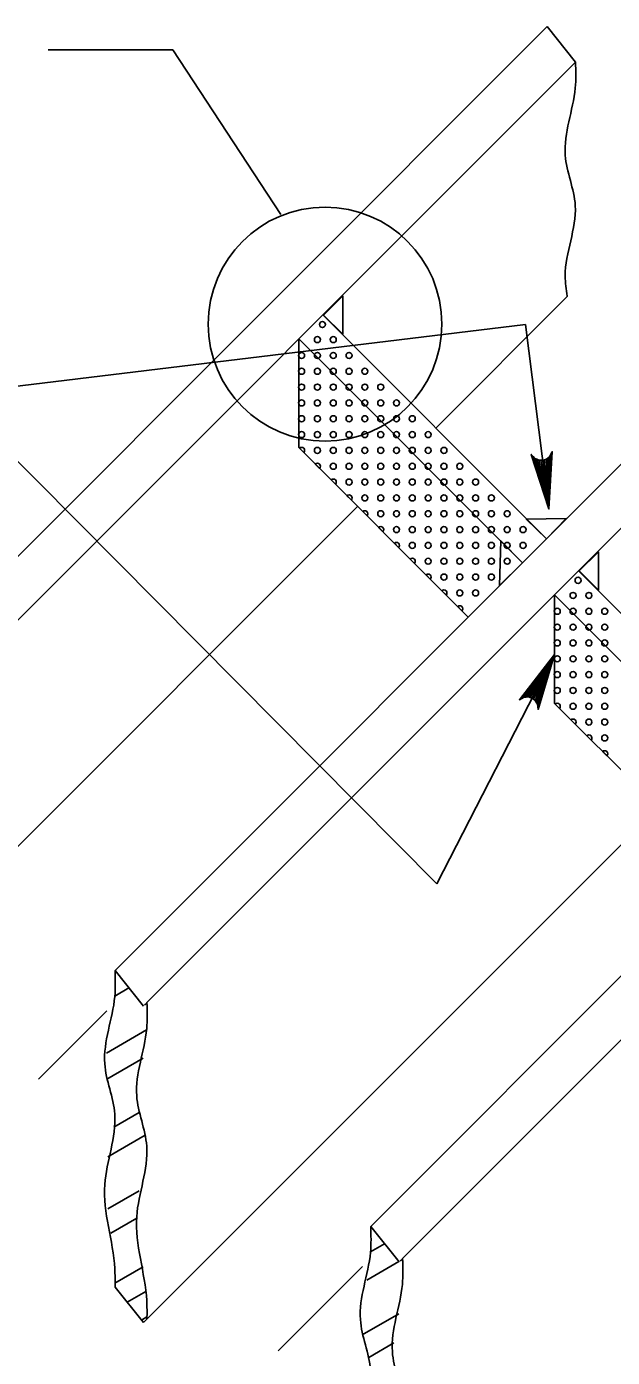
# Model space of a CAD drawing. Extents: x 2087776 to 2104538, y 970919 to 982612.
# Drawn here: x 2097370.9 to 2097472.9, y 980123 to 980354.7 of the extents above; entities that cross this region are included whole.
import ezdxf

# ---------------------------------------------------------------- set-up
doc = ezdxf.new("R2010")
doc.units = 0
doc.layers.add('1', color=7, linetype='Continuous')

msp = doc.modelspace()

# ---------------------------------------------------------------- linework, layer by layer
at = {"layer": '1'}
for p, q in [((2097325.9, 980219.03), (2097461.55, 980354.69)), ((2097461.55, 980354.69), (2097466.51, 980348.51)), ((2097396.34, 980350.67), (2097374.61, 980350.67)), ((2097415.15, 980321.96), (2097396.34, 980350.67)), ((2097331.47, 980213.47), (2097466.51, 980348.51)), ((2097386.28, 980190.33), (2097506.09, 980310.14)), ((2097425.97, 980307.81), (2097425.97, 980301.13)), ((2097442.16, 980284.79), (2097465.14, 980307.77)), ((2097391.85, 980184.76), (2097511.05, 980303.96)), ((2097461.45, 980265.5), (2097422.47, 980304.48)), ((2097457.27, 980261.32), (2097418.3, 980300.3)), ((2097418.3, 980300.3), (2097418.3, 980281.4)), ((2097357.71, 980290.67), (2097442.35, 980205.44)), ((2097447.82, 980251.87), (2097418.3, 980281.4)), ((2097330.04, 980172.67), (2097428.53, 980271.16)), ((2097430.83, 980145.79), (2097550.64, 980265.6)), ((2097470.51, 980263.27), (2097470.51, 980256.59)), ((2097436.39, 980140.22), (2097555.59, 980259.42)), ((2097506, 980220.96), (2097467.02, 980259.93)), ((2097501.82, 980216.78), (2097462.84, 980255.75)), ((2097462.84, 980255.75), (2097462.84, 980236.86)), ((2097442.35, 980205.44), (2097462.84, 980245.37)), ((2097492.37, 980207.33), (2097462.84, 980236.86)), ((2097391.24, 980129.04), (2097480.95, 980218.75)), ((2097386.28, 980190.33), (2097391.24, 980184.15)), ((2097384.86, 980183.35), (2097372.97, 980171.44)), ((2097430.83, 980145.79), (2097435.78, 980139.61)), ((2097429.41, 980138.81), (2097414.71, 980124.11)), ((2097391.24, 980129.04), (2097386.28, 980135.21))]:
    msp.add_line(p, q, dxfattribs=at)
for points in [[(2097425.97, 980301.13), (2097422.63, 980304.47), (2097425.97, 980307.81)], [(2097357.71, 980290.67), (2097457.78, 980302.81), (2097461.87, 980270.72)], [(2097418.42, 980281.27), (2097419.16, 980280.53)], [(2097461.87, 980270.72), (2097458.81, 980280.19), (2097459.12, 980279.85), (2097459.43, 980279.51), (2097459.78, 980279.36), (2097460.13, 980279.21), (2097460.46, 980279.19), (2097460.79, 980279.18), (2097461.11, 980279.28), (2097461.43, 980279.37), (2097461.73, 980279.61), (2097462.03, 980279.84), (2097462.24, 980280.25), (2097462.45, 980280.66), (2097461.87, 980270.72), (2097462.24, 980280.25), (2097462.03, 980279.84), (2097461.87, 980270.72), (2097461.73, 980279.61), (2097461.43, 980279.37), (2097461.87, 980270.72), (2097461.11, 980279.28), (2097460.79, 980279.18), (2097461.87, 980270.72), (2097460.46, 980279.19), (2097460.13, 980279.21), (2097461.87, 980270.72), (2097459.78, 980279.36), (2097459.43, 980279.51), (2097461.87, 980270.72), (2097459.12, 980279.85)], [(2097421.18, 980278.52), (2097421.92, 980277.78)], [(2097423.94, 980275.76), (2097424.68, 980275.02)], [(2097426.69, 980273.01), (2097427.43, 980272.27)], [(2097429.45, 980270.25), (2097430.19, 980269.51)], [(2097432.2, 980267.49), (2097432.94, 980266.75)], [(2097434.96, 980264.74), (2097435.7, 980264)], [(2097437.71, 980261.98), (2097438.46, 980261.24)], [(2097470.51, 980256.59), (2097467.17, 980259.93), (2097470.51, 980263.27)], [(2097440.47, 980259.23), (2097441.21, 980258.49)], [(2097443.23, 980256.47), (2097443.97, 980255.73)], [(2097445.98, 980253.72), (2097446.72, 980252.97)], [(2097462.84, 980245.37), (2097460, 980235.82), (2097459.94, 980236.28), (2097459.88, 980236.73), (2097459.68, 980237.05), (2097459.48, 980237.38), (2097459.21, 980237.58), (2097458.94, 980237.78), (2097458.63, 980237.88), (2097458.31, 980237.98), (2097457.93, 980237.95), (2097457.55, 980237.93), (2097457.14, 980237.71), (2097456.74, 980237.5), (2097462.84, 980245.37), (2097457.14, 980237.71), (2097457.55, 980237.93), (2097462.84, 980245.37), (2097457.93, 980237.95), (2097458.31, 980237.98), (2097462.84, 980245.37), (2097458.63, 980237.88), (2097458.94, 980237.78), (2097462.84, 980245.37), (2097459.21, 980237.58), (2097459.48, 980237.38), (2097462.84, 980245.37), (2097459.68, 980237.05), (2097459.88, 980236.73), (2097462.84, 980245.37), (2097459.94, 980236.28)], [(2097462.97, 980236.73), (2097463.71, 980235.99)], [(2097465.72, 980233.97), (2097466.46, 980233.23)], [(2097468.48, 980231.22), (2097469.22, 980230.48)], [(2097471.23, 980228.46), (2097471.98, 980227.72)], [(2097386.24, 980185.9), (2097388.7, 980187.32)], [(2097391.44, 980184.36), (2097391.85, 980184.59)], [(2097384.78, 980175.97), (2097391.79, 980180.01)], [(2097384.83, 980171.44), (2097391.17, 980175.11)], [(2097386.07, 980163.07), (2097390.48, 980165.62)], [(2097385.04, 980157.93), (2097391.56, 980161.69)], [(2097385.04, 980148.84), (2097390.49, 980151.99)], [(2097385.57, 980144.6), (2097390.09, 980147.21)], [(2097430.79, 980141.36), (2097433.24, 980142.78)], [(2097386.27, 980135.91), (2097391.17, 980138.74)], [(2097430.17, 980136.45), (2097435.74, 980139.67)], [(2097435.99, 980139.81), (2097436.39, 980140.05)], [(2097388.39, 980132.59), (2097391.64, 980134.46)], [(2097390.89, 980129.48), (2097391.85, 980130.04)], [(2097429.37, 980126.9), (2097435.72, 980130.57)], [(2097430.49, 980123), (2097434.86, 980125.53)]]:
    msp.add_lwpolyline(points, dxfattribs=at)
for points in [[(2097461.45, 980265.5), (2097464.86, 980269.06), (2097457.93, 980268.93)], [(2097457.27, 980261.32), (2097453.24, 980257.37), (2097453.49, 980265.18)]]:
    msp.add_lwpolyline(points, close=True, dxfattribs=at)
for centre, radius in [((2097422.87, 980302.89), 20.36), ((2097422.42, 980302.82), 0.524), ((2097421.54, 980300.19), 0.524), ((2097424.3, 980300.19), 0.524), ((2097418.79, 980297.43), 0.524), ((2097421.54, 980297.43), 0.524), ((2097424.3, 980297.43), 0.524), ((2097427.06, 980297.43), 0.524), ((2097418.79, 980294.68), 0.524), ((2097421.54, 980294.68), 0.524), ((2097424.3, 980294.68), 0.524), ((2097427.06, 980294.68), 0.524), ((2097429.81, 980294.68), 0.524), ((2097418.79, 980291.92), 0.524), ((2097421.54, 980291.92), 0.524), ((2097424.3, 980291.92), 0.524), ((2097427.06, 980291.92), 0.524), ((2097429.81, 980291.92), 0.524), ((2097432.57, 980291.92), 0.524), ((2097418.79, 980289.17), 0.524), ((2097421.54, 980289.17), 0.524), ((2097424.3, 980289.17), 0.524), ((2097427.06, 980289.17), 0.524), ((2097429.81, 980289.17), 0.524), ((2097432.57, 980289.17), 0.524), ((2097435.32, 980289.17), 0.524), ((2097418.79, 980286.41), 0.524), ((2097421.54, 980286.41), 0.524), ((2097424.3, 980286.41), 0.524), ((2097427.06, 980286.41), 0.524), ((2097429.81, 980286.41), 0.524), ((2097432.57, 980286.41), 0.524), ((2097435.32, 980286.41), 0.524), ((2097438.08, 980286.41), 0.524), ((2097418.79, 980283.65), 0.524), ((2097421.54, 980283.65), 0.524), ((2097424.3, 980283.65), 0.524), ((2097427.06, 980283.65), 0.524), ((2097429.81, 980283.65), 0.524), ((2097432.57, 980283.65), 0.524), ((2097435.32, 980283.65), 0.524), ((2097438.08, 980283.65), 0.524), ((2097440.84, 980283.65), 0.524), ((2097421.54, 980280.9), 0.524), ((2097424.3, 980280.9), 0.524), ((2097427.06, 980280.9), 0.524), ((2097429.81, 980280.9), 0.524), ((2097432.57, 980280.9), 0.524), ((2097435.32, 980280.9), 0.524), ((2097438.08, 980280.9), 0.524), ((2097440.84, 980280.9), 0.524), ((2097443.59, 980280.9), 0.524), ((2097424.3, 980278.14), 0.524), ((2097427.06, 980278.14), 0.524), ((2097429.81, 980278.14), 0.524), ((2097432.57, 980278.14), 0.524), ((2097435.32, 980278.14), 0.524), ((2097438.08, 980278.14), 0.524), ((2097440.84, 980278.14), 0.524), ((2097443.59, 980278.14), 0.524), ((2097446.35, 980278.14), 0.524), ((2097427.06, 980275.39), 0.524), ((2097429.81, 980275.39), 0.524), ((2097432.57, 980275.39), 0.524), ((2097435.32, 980275.39), 0.524), ((2097438.08, 980275.39), 0.524), ((2097440.84, 980275.39), 0.524), ((2097443.59, 980275.39), 0.524), ((2097446.35, 980275.39), 0.524), ((2097449.1, 980275.39), 0.524), ((2097429.81, 980272.63), 0.524), ((2097432.57, 980272.63), 0.524), ((2097435.32, 980272.63), 0.524), ((2097438.08, 980272.63), 0.524), ((2097440.84, 980272.63), 0.524), ((2097443.59, 980272.63), 0.524), ((2097446.35, 980272.63), 0.524), ((2097449.1, 980272.63), 0.524), ((2097451.86, 980272.63), 0.524), ((2097432.57, 980269.87), 0.524), ((2097435.32, 980269.87), 0.524), ((2097438.08, 980269.87), 0.524), ((2097440.84, 980269.87), 0.524), ((2097443.59, 980269.87), 0.524), ((2097446.35, 980269.87), 0.524), ((2097449.1, 980269.87), 0.524), ((2097451.86, 980269.87), 0.524), ((2097454.61, 980269.87), 0.524), ((2097435.32, 980267.12), 0.524), ((2097438.08, 980267.12), 0.524), ((2097440.84, 980267.12), 0.524), ((2097443.59, 980267.12), 0.524), ((2097446.35, 980267.12), 0.524), ((2097449.1, 980267.12), 0.524), ((2097451.86, 980267.12), 0.524), ((2097454.61, 980267.12), 0.524), ((2097457.37, 980267.12), 0.524), ((2097438.08, 980264.36), 0.524), ((2097440.84, 980264.36), 0.524), ((2097443.59, 980264.36), 0.524), ((2097446.35, 980264.36), 0.524), ((2097449.1, 980264.36), 0.524), ((2097451.86, 980264.36), 0.524), ((2097454.61, 980264.36), 0.524), ((2097457.37, 980264.36), 0.524), ((2097440.84, 980261.61), 0.524), ((2097443.59, 980261.61), 0.524), ((2097446.35, 980261.61), 0.524), ((2097449.1, 980261.61), 0.524), ((2097451.86, 980261.61), 0.524), ((2097454.61, 980261.61), 0.524), ((2097443.59, 980258.85), 0.524), ((2097446.35, 980258.85), 0.524), ((2097449.1, 980258.85), 0.524), ((2097451.86, 980258.85), 0.524), ((2097466.96, 980258.28), 0.524), ((2097446.35, 980256.09), 0.524), ((2097449.1, 980256.09), 0.524), ((2097466.09, 980255.65), 0.524), ((2097468.84, 980255.65), 0.524), ((2097463.33, 980252.89), 0.524), ((2097466.09, 980252.89), 0.524), ((2097468.84, 980252.89), 0.524), ((2097471.6, 980252.89), 0.524), ((2097463.33, 980250.13), 0.524), ((2097466.09, 980250.13), 0.524), ((2097468.84, 980250.13), 0.524), ((2097471.6, 980250.13), 0.524), ((2097463.33, 980247.38), 0.524), ((2097466.09, 980247.38), 0.524), ((2097468.84, 980247.38), 0.524), ((2097471.6, 980247.38), 0.524), ((2097463.33, 980244.62), 0.524), ((2097466.09, 980244.62), 0.524), ((2097468.84, 980244.62), 0.524), ((2097471.6, 980244.62), 0.524), ((2097463.33, 980241.87), 0.524), ((2097466.09, 980241.87), 0.524), ((2097468.84, 980241.87), 0.524), ((2097471.6, 980241.87), 0.524), ((2097463.33, 980239.11), 0.524), ((2097466.09, 980239.11), 0.524), ((2097468.84, 980239.11), 0.524), ((2097471.6, 980239.11), 0.524), ((2097466.09, 980236.35), 0.524), ((2097468.84, 980236.35), 0.524), ((2097471.6, 980236.35), 0.524), ((2097468.84, 980233.6), 0.524), ((2097471.6, 980233.6), 0.524), ((2097471.6, 980230.84), 0.524)]:
    msp.add_circle(centre, radius, dxfattribs=at)
for centre in [(2097418.79, 980280.9), (2097421.54, 980278.14), (2097424.3, 980275.39), (2097427.06, 980272.63), (2097429.81, 980269.87), (2097432.57, 980267.12), (2097435.32, 980264.36), (2097438.08, 980261.61), (2097440.84, 980258.85), (2097443.59, 980256.09), (2097446.35, 980253.34), (2097463.33, 980236.35), (2097466.09, 980233.6), (2097468.84, 980230.84), (2097471.6, 980228.09)]:
    msp.add_arc(centre, 0.524, 315.8985, 134.1015, dxfattribs=at)
for points in [[(2097466.51, 980348.51), (2097466.47, 980343.99), (2097464.72, 980332.3), (2097466.47, 980323.52), (2097464.72, 980311.25), (2097465.08, 980307.76)], [(2097386.28, 980135.21), (2097386.24, 980138.45), (2097384.49, 980153.07), (2097386.24, 980165.34), (2097384.49, 980174.12), (2097386.24, 980185.81), (2097386.28, 980190.33)], [(2097391.85, 980184.76), (2097391.81, 980180.24), (2097390.06, 980168.55), (2097391.81, 980159.78), (2097390.06, 980147.49), (2097391.81, 980132.87), (2097391.85, 980129.65)], [(2097430.83, 980090.67), (2097430.79, 980093.91), (2097429.03, 980108.52), (2097430.79, 980120.8), (2097429.03, 980129.57), (2097430.79, 980141.27), (2097430.83, 980145.79)], [(2097436.39, 980140.22), (2097436.35, 980135.7), (2097434.6, 980124), (2097436.35, 980115.24), (2097434.6, 980102.95), (2097436.35, 980088.33), (2097436.39, 980085.11)]]:
    msp.add_spline(points, degree=3, dxfattribs=at)

doc.saveas('drawing.dxf')
